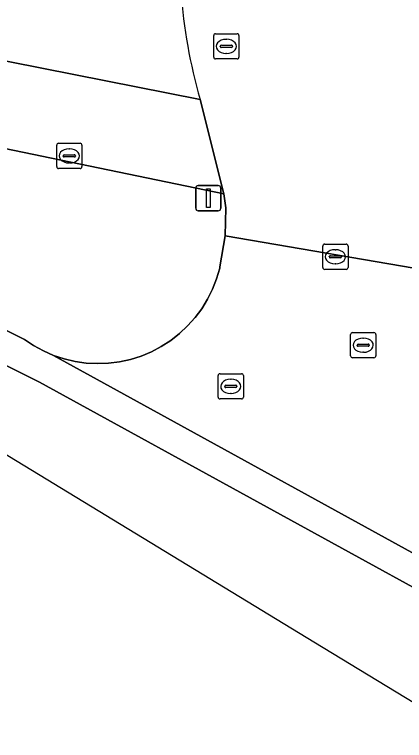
# Model space of a CAD drawing. Extents: x 158086 to 159499, y 382904 to 383981.
# Drawn here: x 159153.04 to 159168.5, y 382904.72 to 382933.52 of the extents above; entities that cross this region are included whole.
import ezdxf

# ---------------------------------------------------------------- set-up
doc = ezdxf.new("R2010")
doc.units = 0
for name, color, linetype in [('IMGEO_Berm_groen', 7, 'Continuous'), ('IMGEO_Brandkraan', 7, 'Continuous'), ('IMGEO_Fietspad_open', 7, 'Continuous'), ('IMGEO_Groenvoorziening', 7, 'Continuous'), ('IMGEO_Rijbaan_lokaal_open', 7, 'Continuous'), ('IMGEO_Rioolput', 7, 'Continuous'), ('IMGEO_Verkeersbordpaal', 7, 'Continuous')]:
    doc.layers.add(name, color=color, linetype=linetype)

msp = doc.modelspace()

# ---------------------------------------------------------------- linework, layer by layer
at = {"layer": 'IMGEO_Berm_groen'}
msp.add_lwpolyline([(159141.101, 382926.784), (159153.426, 382920.632), (159153.794, 382920.386), (159154.183, 382920.174), (159154.589, 382919.997), (159155.009, 382919.858), (159155.44, 382919.756), (159155.878, 382919.693), (159156.321, 382919.67), (159156.763, 382919.687), (159157.202, 382919.742), (159157.635, 382919.837), (159158.057, 382919.97), (159158.466, 382920.141), (159158.858, 382920.347), (159159.23, 382920.587), (159159.579, 382920.86), (159159.902, 382921.162), (159160.197, 382921.493), (159160.461, 382921.848), (159160.692, 382922.226), (159160.889, 382922.622), (159161.05, 382923.035), (159161.173, 382923.46), (159161.183, 382923.504), (159161.386, 382924.739), (159161.418, 382925.845), (159161.341, 382926.401), (159057.967, 382947.821)], dxfattribs=at)
at = {"layer": 'IMGEO_Brandkraan'}
for p, q in [((159154.784, 382928.41), (159155.636, 382928.41)), ((159154.709, 382927.484), (159154.709, 382928.336)), ((159155.197, 382928.19), (159155.222, 382928.19)), ((159155.71, 382928.336), (159155.71, 382927.484)), ((159154.968, 382927.904), (159154.968, 382927.916)), ((159155.406, 382927.867), (159155.008, 382927.867)), ((159155.011, 382927.953), (159155.409, 382927.953)), ((159155.452, 382927.916), (159155.452, 382927.904)), ((159155.22, 382927.63), (159155.195, 382927.63)), ((159155.636, 382927.41), (159154.784, 382927.41))]:
    msp.add_line(p, q, dxfattribs=at)
for points in [[(159154.784, 382928.41), (159155.636, 382928.41)], [(159154.709, 382927.484), (159154.709, 382928.336)], [(159155.71, 382928.336), (159155.71, 382927.484)], [(159155.636, 382927.41), (159154.784, 382927.41)]]:
    msp.add_lwpolyline(points, dxfattribs=at)
for centre, radius, start, end in [((159154.786, 382928.334), 0.0765, 91.552, 178.448), ((159154.786, 382928.334), 0.0765, 91.552, 178.448), ((159155.634, 382928.334), 0.0765, 1.552, 88.448), ((159155.634, 382928.334), 0.0765, 1.552, 88.448), ((159155.008, 382927.913), 0.0403, 85.8775, 175.7526), ((159155.005, 382927.903), 0.0366, 178.938, 274.7102), ((159155.409, 382927.91), 0.043, 264.8664, 352.4533), ((159155.413, 382927.915), 0.0386, 1.7309, 96.639), ((159154.786, 382927.486), 0.0765, 181.552, 268.448), ((159154.786, 382927.486), 0.0765, 181.552, 268.448), ((159155.634, 382927.486), 0.0765, 271.552, 358.448), ((159155.634, 382927.486), 0.0765, 271.552, 358.448)]:
    msp.add_arc(centre, radius, start, end, dxfattribs=at)
for centre, major_axis, ratio, start_param, end_param in [((159155.196, 382927.91), (-0.387, 0.002), 0.722429, 4.712389, 7.853982), ((159155.221, 382927.91), (-0.39, 0.002), 0.717154, 1.570796, 4.712389)]:
    msp.add_ellipse(centre, major_axis=major_axis, ratio=ratio, start_param=start_param, end_param=end_param, dxfattribs=at)
at = {"layer": 'IMGEO_Fietspad_open'}
msp.add_lwpolyline([(159059.516, 382950.638), (159057.395, 382951.043), (159056.812, 382948.092), (159057.967, 382947.821), (159161.341, 382926.401), (159160.398, 382930.152), (159112.748, 382939.591), (159059.786, 382950.586)], close=True, dxfattribs=at)
at = {"layer": 'IMGEO_Groenvoorziening'}
msp.add_lwpolyline([(159065.466, 382979.035), (159059.516, 382950.638), (159059.786, 382950.586), (159112.748, 382939.591), (159160.398, 382930.152)], dxfattribs=at)
msp.add_arc((159180.533, 382935.954), 20.955, 172.3169, 196.0729, dxfattribs=at)
at = {"layer": 'IMGEO_Rijbaan_lokaal_open'}
for points in [[(159160.398, 382930.152), (159161.341, 382926.401), (159161.418, 382925.845), (159161.386, 382924.739), (159169.896, 382923.282)], [(159136.507, 382922.214), (159146.334, 382919.936), (159164.909, 382908.636), (159171.067, 382904.89), (159182.177, 382904.717), (159182.349, 382906.198), (159180.305, 382906.298), (159178.834, 382906.513), (159177.308, 382906.878), (159172.614, 382908.717), (159154.03, 382918.935), (159138.724, 382926.621), (159138.468, 382926.137), (159136.507, 382922.214)], [(159169.896, 382923.282), (159161.386, 382924.739), (159161.183, 382923.504), (159161.173, 382923.46), (159161.05, 382923.035), (159160.889, 382922.622), (159160.692, 382922.226), (159160.461, 382921.848), (159160.197, 382921.493), (159159.902, 382921.162), (159159.579, 382920.86), (159159.23, 382920.587), (159158.858, 382920.347), (159158.466, 382920.141), (159158.057, 382919.97), (159157.635, 382919.837), (159157.202, 382919.742), (159156.763, 382919.687), (159156.321, 382919.67), (159155.878, 382919.693), (159155.44, 382919.756), (159155.009, 382919.858), (159154.589, 382919.997), (159173.052, 382909.835)]]:
    msp.add_lwpolyline(points, dxfattribs=at)
msp.add_lwpolyline([(159153.426, 382920.632), (159141.101, 382926.784), (159139.289, 382927.685), (159138.724, 382926.621), (159154.03, 382918.935), (159172.614, 382908.717), (159177.308, 382906.878), (159178.834, 382906.513), (159180.305, 382906.298), (159182.349, 382906.198), (159182.487, 382907.391), (159182.353, 382907.406), (159181.909, 382907.405), (159180.479, 382907.485), (159179.061, 382907.693), (159177.668, 382908.026), (159176.31, 382908.483), (159174.998, 382909.059), (159174.915, 382909.105), (159173.052, 382909.835), (159154.589, 382919.997), (159154.183, 382920.174), (159153.794, 382920.386)], close=True, dxfattribs=at)
msp.add_arc((159180.533, 382935.954), 20.955, 172.3169, 196.0729, dxfattribs=at)
at = {"layer": 'IMGEO_Rioolput'}
for p, q in [((159161.013, 382932.755), (159161.865, 382932.755)), ((159160.938, 382931.829), (159160.938, 382932.681)), ((159161.426, 382932.535), (159161.451, 382932.535)), ((159161.939, 382932.681), (159161.939, 382931.829)), ((159161.197, 382932.249), (159161.197, 382932.261)), ((159161.635, 382932.212), (159161.237, 382932.212)), ((159161.24, 382932.298), (159161.638, 382932.298)), ((159161.681, 382932.261), (159161.681, 382932.249)), ((159161.449, 382931.975), (159161.424, 382931.975)), ((159161.865, 382931.755), (159161.013, 382931.755)), ((159165.263, 382923.482), (159165.263, 382924.334)), ((159165.338, 382924.408), (159166.19, 382924.408)), ((159166.264, 382924.334), (159166.264, 382923.482)), ((159165.751, 382924.188), (159165.776, 382924.188)), ((159165.522, 382923.902), (159165.522, 382923.914)), ((159165.96, 382923.865), (159165.562, 382923.865)), ((159165.565, 382923.951), (159165.963, 382923.951)), ((159166.006, 382923.914), (159166.006, 382923.902)), ((159165.774, 382923.628), (159165.749, 382923.628)), ((159166.19, 382923.408), (159165.338, 382923.408)), ((159166.44, 382920.9), (159167.292, 382920.9)), ((159166.365, 382919.974), (159166.365, 382920.826)), ((159166.853, 382920.68), (159166.878, 382920.68)), ((159167.366, 382920.826), (159167.366, 382919.974)), ((159166.624, 382920.394), (159166.624, 382920.406)), ((159167.062, 382920.357), (159166.664, 382920.357)), ((159166.667, 382920.443), (159167.065, 382920.443)), ((159167.108, 382920.406), (159167.108, 382920.394)), ((159166.876, 382920.12), (159166.851, 382920.12)), ((159167.292, 382919.9), (159166.44, 382919.9)), ((159161.113, 382918.34), (159161.113, 382919.192)), ((159161.188, 382919.266), (159162.04, 382919.266)), ((159162.114, 382919.192), (159162.114, 382918.34)), ((159161.601, 382919.046), (159161.626, 382919.046)), ((159161.372, 382918.76), (159161.372, 382918.772)), ((159161.81, 382918.723), (159161.412, 382918.723)), ((159161.415, 382918.809), (159161.813, 382918.809)), ((159161.856, 382918.772), (159161.856, 382918.76)), ((159161.624, 382918.486), (159161.599, 382918.486)), ((159162.04, 382918.266), (159161.188, 382918.266))]:
    msp.add_line(p, q, dxfattribs=at)
for points in [[(159161.013, 382932.755), (159161.865, 382932.755)], [(159160.938, 382931.829), (159160.938, 382932.681)], [(159161.939, 382932.681), (159161.939, 382931.829)], [(159161.865, 382931.755), (159161.013, 382931.755)], [(159165.263, 382923.482), (159165.263, 382924.334)], [(159165.338, 382924.408), (159166.19, 382924.408)], [(159166.264, 382924.334), (159166.264, 382923.482)], [(159166.19, 382923.408), (159165.338, 382923.408)], [(159166.44, 382920.9), (159167.292, 382920.9)], [(159166.365, 382919.974), (159166.365, 382920.826)], [(159167.366, 382920.826), (159167.366, 382919.974)], [(159167.292, 382919.9), (159166.44, 382919.9)], [(159161.113, 382918.34), (159161.113, 382919.192)], [(159161.188, 382919.266), (159162.04, 382919.266)], [(159162.114, 382919.192), (159162.114, 382918.34)], [(159162.04, 382918.266), (159161.188, 382918.266)]]:
    msp.add_lwpolyline(points, dxfattribs=at)
for centre, radius, start, end in [((159161.015, 382932.679), 0.0765, 91.552, 178.448), ((159161.015, 382932.679), 0.0765, 91.552, 178.448), ((159161.863, 382932.679), 0.0765, 1.552, 88.448), ((159161.863, 382932.679), 0.0765, 1.552, 88.448), ((159161.237, 382932.258), 0.0403, 85.8775, 175.7526), ((159161.234, 382932.248), 0.0366, 178.938, 274.7102), ((159161.638, 382932.255), 0.043, 264.8664, 352.4533), ((159161.642, 382932.26), 0.0386, 1.7309, 96.639), ((159161.015, 382931.831), 0.0765, 181.552, 268.448), ((159161.015, 382931.831), 0.0765, 181.552, 268.448), ((159161.863, 382931.831), 0.0765, 271.552, 358.448), ((159161.863, 382931.831), 0.0765, 271.552, 358.448), ((159165.34, 382924.332), 0.0765, 91.552, 178.448), ((159165.34, 382924.332), 0.0765, 91.552, 178.448), ((159166.188, 382924.332), 0.0765, 1.552, 88.448), ((159166.188, 382924.332), 0.0765, 1.552, 88.448), ((159165.562, 382923.911), 0.0403, 85.8775, 175.7526), ((159165.559, 382923.901), 0.0366, 178.938, 274.7102), ((159165.963, 382923.908), 0.043, 264.8664, 352.4533), ((159165.967, 382923.913), 0.0386, 1.7309, 96.639), ((159165.34, 382923.484), 0.0765, 181.552, 268.448), ((159165.34, 382923.484), 0.0765, 181.552, 268.448), ((159166.188, 382923.484), 0.0765, 271.552, 358.448), ((159166.188, 382923.484), 0.0765, 271.552, 358.448), ((159166.442, 382920.824), 0.0765, 91.552, 178.448), ((159166.442, 382920.824), 0.0765, 91.552, 178.448), ((159167.29, 382920.824), 0.0765, 1.552, 88.448), ((159167.29, 382920.824), 0.0765, 1.552, 88.448), ((159166.664, 382920.403), 0.0403, 85.8775, 175.7526), ((159166.661, 382920.393), 0.0366, 178.938, 274.7102), ((159167.065, 382920.4), 0.043, 264.8664, 352.4533), ((159167.069, 382920.405), 0.0386, 1.7309, 96.639), ((159166.442, 382919.976), 0.0765, 181.552, 268.448), ((159166.442, 382919.976), 0.0765, 181.552, 268.448), ((159167.29, 382919.976), 0.0765, 271.552, 358.448), ((159167.29, 382919.976), 0.0765, 271.552, 358.448), ((159161.19, 382919.19), 0.0765, 91.552, 178.448), ((159161.19, 382919.19), 0.0765, 91.552, 178.448), ((159162.038, 382919.19), 0.0765, 1.552, 88.448), ((159162.038, 382919.19), 0.0765, 1.552, 88.448), ((159161.412, 382918.769), 0.0403, 85.8775, 175.7526), ((159161.409, 382918.759), 0.0366, 178.938, 274.7102), ((159161.813, 382918.766), 0.043, 264.8664, 352.4533), ((159161.817, 382918.771), 0.0386, 1.7309, 96.639), ((159161.19, 382918.342), 0.0765, 181.552, 268.448), ((159161.19, 382918.342), 0.0765, 181.552, 268.448), ((159162.038, 382918.342), 0.0765, 271.552, 358.448), ((159162.038, 382918.342), 0.0765, 271.552, 358.448)]:
    msp.add_arc(centre, radius, start, end, dxfattribs=at)
for centre, major_axis, ratio, start_param, end_param in [((159161.425, 382932.255), (-0.387, 0.002), 0.722429, 4.712389, 7.853982), ((159161.45, 382932.255), (-0.39, 0.002), 0.717154, 1.570796, 4.712389), ((159165.75, 382923.908), (-0.387, 0.002), 0.722429, 4.712389, 7.853982), ((159165.775, 382923.908), (-0.39, 0.002), 0.717154, 1.570796, 4.712389), ((159166.852, 382920.4), (-0.387, 0.002), 0.722429, 4.712389, 7.853982), ((159166.877, 382920.4), (-0.39, 0.002), 0.717154, 1.570796, 4.712389), ((159161.6, 382918.766), (-0.387, 0.002), 0.722429, 4.712389, 7.853982), ((159161.625, 382918.766), (-0.39, 0.002), 0.717154, 1.570796, 4.712389)]:
    msp.add_ellipse(centre, major_axis=major_axis, ratio=ratio, start_param=start_param, end_param=end_param, dxfattribs=at)
at = {"layer": 'IMGEO_Verkeersbordpaal'}
for p, q in [((159160.226, 382925.834), (159160.226, 382926.634)), ((159160.226, 382926.634), (159160.226, 382925.834)), ((159160.326, 382926.734), (159161.116, 382926.734)), ((159161.116, 382926.734), (159160.326, 382926.734)), ((159161.216, 382926.634), (159161.216, 382925.834)), ((159161.216, 382925.834), (159161.216, 382926.634)), ((159161.116, 382925.734), (159160.326, 382925.734)), ((159160.326, 382925.734), (159161.116, 382925.734))]:
    msp.add_line(p, q, dxfattribs=at)
msp.add_lwpolyline([(159160.646, 382926.609), (159160.796, 382926.609), (159160.796, 382925.859), (159160.646, 382925.859), (159160.646, 382926.609)], dxfattribs=at)
for centre, start, end in [((159160.326, 382926.634), 90, 180), ((159160.326, 382926.634), 90, 180), ((159161.116, 382926.634), 0, 90), ((159161.116, 382926.634), 360, 90), ((159160.326, 382925.834), 180, 270), ((159160.326, 382925.834), 180, 270), ((159161.116, 382925.834), 270, 0), ((159161.116, 382925.834), 270, 0)]:
    msp.add_arc(centre, 0.1, start, end, dxfattribs=at)

doc.saveas('drawing.dxf')
